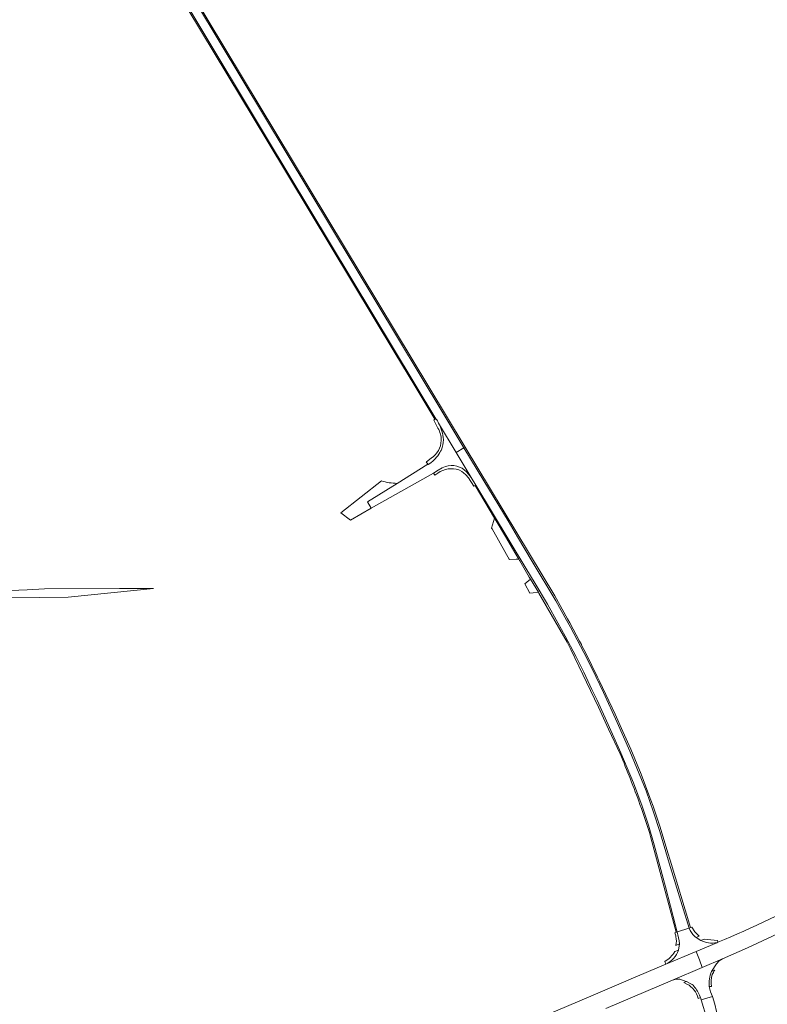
# Model space of a CAD drawing. Header units: metres. Extents: x 166325 to 190320, y 381923 to 404576.
# Tile 959 of 1056: x 181365 to 181667, y 384244 to 384643. Entities that reach past the tile are written whole.
import ezdxf

# ---------------------------------------------------------------- set-up
doc = ezdxf.new("R2010")
doc.units = ezdxf.units.M
for name, color, linetype, lineweight in [('B-WE-VH-VERHARDING_ASFALT-GV', 8, 'Continuous', 18), ('B-WE-VH-VERHARDING_BETON-GV', 8, 'Continuous', 18), ('B-WE-VH-VERHARDING_BETONSTRAATSTEEN-GV', 8, 'Continuous', 18), ('B-WE-VH-VERHARDING_HALFVERHARDING-GV', 8, 'Continuous', 18)]:
    doc.layers.add(name, color=color, linetype=linetype, lineweight=lineweight)

msp = doc.modelspace()

# ---------------------------------------------------------------- linework, layer by layer
at = {"layer": 'B-WE-VH-VERHARDING_ASFALT-GV', "flags": 128}
for points in [[(181231.134, 384983.746), (181290.658, 384884.469), (181396.333, 384708.615), (181433.982, 384646.106), (181465.036, 384594.525), (181533.199, 384481.309)], [(181534.275, 384479.512), (181541.422, 384467.576), (181544.532, 384469.549), (181544.51, 384469.585), (181535.924, 384483.635), (181346.02, 384799.313), (181242.047, 384972.367), (181240.612, 384974.756), (181240.06, 384975.673), (181240.016, 384975.745)], [(181532.211, 384459.323), (181534.076, 384460.536), (181535.705, 384461.419), (181537.024, 384462.002), (181538.184, 384462.254), (181539.289, 384462.328), (181540.484, 384462.332), (181541.615, 384462.109), (181542.741, 384461.736), (181543.772, 384461.247), (181544.586, 384460.599), (181545.555, 384459.808), (181546.397, 384458.825), (181547.4, 384457.562), (181541.422, 384467.576), (181534.275, 384479.512)], [(181529.997, 384462.705), (181529.972, 384462.741), (181529.88, 384462.873), (181517.439, 384455.126), (181517.438, 384455.125), (181505.45, 384447.66), (181506.94, 384445.08), (181532.211, 384459.323)], [(181647.312, 384269.391), (181646.857, 384269.2), (181638.487, 384265.681), (181639.768, 384262.277), (181640.933, 384259.182), (181649.117, 384262.708), (181659.284, 384267.166), (181669.364, 384271.818), (181673.399, 384273.68)], [(181647.312, 384269.391), (181646.857, 384269.2), (181638.487, 384265.681), (181639.768, 384262.277), (181640.933, 384259.182), (181649.117, 384262.708), (181659.284, 384267.166), (181669.364, 384271.818), (181673.399, 384273.68)], [(181601.992, 384242.515), (181628.88, 384253.99), (181640.933, 384259.182), (181639.768, 384262.277), (181638.487, 384265.681), (181626.25, 384260.536), (181611.248, 384254.136), (181609.019, 384253.184), (181596.854, 384247.991), (181576.207, 384239.209)], [(181645.07, 384247.435), (181640.479, 384246.052), (181642.769, 384238.45), (181643.813, 384234.788), (181644.009, 384233.995), (181644.729, 384231.091)]]:
    msp.add_lwpolyline(points, dxfattribs=at)
at = {"layer": 'B-WE-VH-VERHARDING_ASFALT-GV'}
for points in [[(181533.199, 384481.309, -0.0302135), (181534.275, 384479.512)], [(181534.275, 384479.512, -0.0995984), (181536.198, 384472.851)], [(181536.203, 384472.747, -0.1184928), (181535.388, 384468.719)], [(181536.198, 384472.851, -0.0287797), (181536.203, 384472.747)], [(181535.388, 384468.719, -0.0364972), (181534.753, 384467.583)], [(181532.484, 384464.673, -0.0608674), (181529.997, 384462.705)], [(181532.915, 384465.13, -0.0112516), (181532.484, 384464.673)], [(181534.753, 384467.583, -0.0463918), (181532.915, 384465.13)], [(181688.568, 384288.81, -0.0214088), (181647.312, 384269.391)], [(181688.568, 384288.81, -0.0214088), (181647.312, 384269.391)], [(181648.66, 384232.46, 0.0301933), (181645.07, 384247.435)]]:
    msp.add_lwpolyline(points, format="xyb", dxfattribs=at)
at = {"layer": 'B-WE-VH-VERHARDING_ASFALT-GV', "flags": 128}
msp.add_lwpolyline([(181547.4, 384457.562), (181549.284, 384454.446), (181569.62, 384420.759), (181573.345, 384414.541), (181578.278, 384406.238), (181582.551, 384398.717), (181585.53, 384393.272), (181589.804, 384385.165), (181593.027, 384378.694), (181596.323, 384371.686), (181598.472, 384367.315), (181602.892, 384357.572), (181607.971, 384346.095), (181613.075, 384333.861), (181616.567, 384324.484), (181619.228, 384316.744), (181621.499, 384308.832), (181626.041, 384291.763), (181630.119, 384276.16), (181630.768, 384273.502), (181630.916, 384273.549), (181635.487, 384275.029), (181635.668, 384275.097), (181632.799, 384284.182), (181627.487, 384301.354), (181623.823, 384314.19), (181621.264, 384322.039), (181618.207, 384330.603), (181611.703, 384346.778), (181606.564, 384358.291), (181600.948, 384370.476), (181596.352, 384379.995), (181592.969, 384386.716), (181587.657, 384396.907), (181586.051, 384399.769), (181581.695, 384407.531), (181572.133, 384423.554), (181566.17, 384433.463), (181562.376, 384439.989), (181552.598, 384456.207), (181544.532, 384469.549), (181541.422, 384467.576)], close=True, dxfattribs=at)
at = {"layer": 'B-WE-VH-VERHARDING_BETON-GV', "flags": 128}
for points in [[(181533.199, 384481.309), (181465.036, 384594.525), (181433.982, 384646.106), (181396.333, 384708.615), (181290.658, 384884.469), (181231.134, 384983.746), (181230.614, 384983.426), (181231.965, 384981.18), (181395.682, 384708.765), (181464.772, 384594.023), (181516.576, 384507.99), (181524.606, 384494.654), (181532.776, 384481.086), (181532.972, 384481.168), (181532.973, 384481.166)], [(181544.96, 384469.82), (181537.421, 384482.337), (181399.713, 384711.216), (181259.364, 384944.728), (181241.252, 384974.862), (181240.54, 384976.047), (181240.534, 384976.057), (181240.302, 384975.917), (181240.016, 384975.745), (181240.06, 384975.673), (181240.612, 384974.756), (181242.047, 384972.367), (181346.02, 384799.313), (181535.924, 384483.635), (181544.51, 384469.585), (181544.532, 384469.549)], [(181592.144, 384389.618), (181592.031, 384389.84), (181591.315, 384391.249), (181587.339, 384398.696), (181586.419, 384400.337), (181581.231, 384409.597), (181544.96, 384469.82), (181544.532, 384469.549), (181552.598, 384456.207), (181562.376, 384439.989), (181566.17, 384433.463), (181572.133, 384423.554), (181581.695, 384407.531), (181586.051, 384399.769), (181587.657, 384396.907), (181592.969, 384386.716), (181596.352, 384379.995), (181600.948, 384370.476), (181606.564, 384358.291), (181611.703, 384346.778), (181618.207, 384330.603), (181621.264, 384322.039), (181623.823, 384314.19), (181627.487, 384301.354), (181632.799, 384284.182), (181635.668, 384275.097), (181635.864, 384275.17), (181636.198, 384275.322), (181627.925, 384302.559), (181627.047, 384305.605), (181623.881, 384315.991), (181621.106, 384324.447), (181620.166, 384326.924), (181619.786, 384327.925), (181616.184, 384337.412), (181611.978, 384347.56), (181608.811, 384354.666), (181605.669, 384361.718), (181599.312, 384375.109), (181598.557, 384376.7), (181593.917, 384386.132)]]:
    msp.add_lwpolyline(points, close=True, dxfattribs=at)
for points in [[(181533.199, 384481.309), (181532.973, 384481.166), (181532.972, 384481.168), (181532.776, 384481.086), (181532.282, 384480.743), (181532.288, 384480.732)], [(181532.288, 384480.732), (181534.015, 384477.454)], [(181531.28, 384465.294), (181529.363, 384463.912), (181529.226, 384463.813), (181529.88, 384462.873)], [(181529.88, 384462.873), (181529.972, 384462.741), (181529.997, 384462.705)], [(181542.471, 384460.562), (181542.77, 384460.415), (181543.606, 384460.003), (181544.372, 384459.409), (181545.317, 384458.636), (181546.338, 384457.426), (181548.544, 384453.962), (181548.888, 384454.184), (181549.006, 384454.26), (181549.284, 384454.446), (181547.4, 384457.562), (181546.397, 384458.825), (181545.555, 384459.808), (181544.586, 384460.599), (181543.772, 384461.247), (181542.741, 384461.736), (181541.615, 384462.109), (181540.484, 384462.332), (181539.289, 384462.328), (181538.184, 384462.254), (181537.024, 384462.002), (181535.705, 384461.419), (181534.076, 384460.536), (181532.211, 384459.323), (181532.721, 384458.42), (181534, 384459.294)], [(181620.057, 384312.118), (181630.401, 384273.385), (181630.768, 384273.502), (181630.119, 384276.16), (181626.041, 384291.763), (181621.499, 384308.832), (181619.228, 384316.744), (181616.567, 384324.484), (181613.075, 384333.861), (181607.971, 384346.095), (181602.892, 384357.572), (181598.472, 384367.315), (181596.323, 384371.686), (181593.027, 384378.694), (181589.804, 384385.165), (181585.53, 384393.272), (181582.551, 384398.717), (181578.278, 384406.238), (181573.345, 384414.541), (181569.62, 384420.759), (181549.284, 384454.446), (181549.006, 384454.26), (181556.947, 384440.988), (181557.123, 384440.693), (181557.531, 384440.013), (181561.339, 384433.648), (181565.506, 384426.499), (181566.689, 384424.47), (181567.024, 384423.895), (181567.133, 384423.708), (181570.973, 384417.121), (181571.421, 384416.384), (181574.653, 384411.071)], [(181574.653, 384411.071), (181574.855, 384410.739), (181586.281, 384390.86), (181587.721, 384387.841), (181599.009, 384364.529), (181603.071, 384355.667), (181607.663, 384345.648)], [(181630.401, 384273.385), (181629.819, 384273.2)], [(181630.768, 384273.502), (181630.401, 384273.385)], [(181639.666, 384271.818), (181637.983, 384273.618), (181636.725, 384275.48), (181636.198, 384275.322), (181635.864, 384275.17), (181635.668, 384275.097)], [(181647.312, 384269.391), (181647.148, 384270.033), (181641.733, 384270.661)], [(181646.857, 384269.2), (181647.312, 384269.391)], [(181631.297, 384266.172), (181629.82, 384265.572)], [(181630.245, 384268.079), (181631.796, 384268.707)], [(181625.756, 384261.558), (181626.25, 384260.536)], [(181636.835, 384252.316), (181635.774, 384252.851), (181634.628, 384253.43), (181634.422, 384253.534), (181633.505, 384253.138)], [(181633.505, 384253.138), (181634.759, 384252.429)], [(181643.791, 384251.4), (181644.662, 384251.439)], [(181639.322, 384246.637), (181640.19, 384247.013), (181640.097, 384247.321)]]:
    msp.add_lwpolyline(points, dxfattribs=at)
at = {"layer": 'B-WE-VH-VERHARDING_BETON-GV'}
for points in [[(181534.275, 384479.512, 0.0302135), (181533.199, 384481.309)], [(181534.015, 384477.454, -0.1444757), (181535.302, 384472.517)], [(181536.198, 384472.851, 0.0995984), (181534.275, 384479.512)], [(181535.302, 384472.517, -0.2427363), (181531.28, 384465.294)], [(181535.388, 384468.719, 0.1184928), (181536.203, 384472.747)], [(181536.203, 384472.747, 0.0287797), (181536.198, 384472.851)], [(181534.753, 384467.583, 0.0364972), (181535.388, 384468.719)], [(181529.997, 384462.705, 0.0608674), (181532.484, 384464.673)], [(181532.484, 384464.673, 0.0112516), (181532.915, 384465.13)], [(181532.915, 384465.13, 0.0463918), (181534.753, 384467.583)], [(181534, 384459.294, -0.2424319), (181542.471, 384460.562)], [(181607.663, 384345.648, -0.016925), (181615.746, 384325.118)], [(181615.746, 384325.118, -0.0105515), (181620.057, 384312.118)], [(181629.819, 384273.2, -0.0508854), (181630.314, 384271.576)], [(181631.796, 384268.707, 0.0391173), (181630.768, 384273.502)], [(181635.668, 384275.097, 0.1164182), (181637.845, 384271.817)], [(181630.314, 384271.576, -0.1066496), (181630.245, 384268.079)], [(181637.845, 384271.817, 0.0181553), (181638.411, 384271.33)], [(181638.411, 384271.33, 0.0011152), (181639.666, 384271.818)], [(181641.733, 384270.661, -0.0009196), (181640.301, 384270.123)], [(181640.301, 384270.123, 0.1619339), (181646.857, 384269.2)], [(181629.82, 384265.572, -0.1391505), (181625.756, 384261.558)], [(181626.25, 384260.536, 0.1979288), (181631.297, 384266.172)], [(181644.66, 384257.542, 0.1366749), (181643.791, 384251.4)], [(181645.973, 384258.072, -0.0007931), (181644.66, 384257.542)], [(181645.017, 384256.251, -0.0606892), (181645.973, 384258.072)], [(181644.662, 384251.439, -0.145299), (181645.017, 384256.251)], [(181634.759, 384252.429, -0.2144563), (181639.322, 384246.637)], [(181637.548, 384251.591, 0.0472963), (181636.835, 384252.316)], [(181640.097, 384247.321, 0.0799046), (181637.548, 384251.591)]]:
    msp.add_lwpolyline(points, format="xyb", dxfattribs=at)
at = {"layer": 'B-WE-VH-VERHARDING_BETONSTRAATSTEEN-GV', "flags": 128}
for points in [[(181511.129, 384456.119), (181494.668, 384443.166), (181498.575, 384440.285), (181506.94, 384445.08), (181505.45, 384447.66), (181517.438, 384455.125)], [(181635.668, 384275.097), (181635.487, 384275.029), (181630.916, 384273.549), (181630.768, 384273.502)], [(181626.25, 384260.536), (181638.487, 384265.681), (181646.857, 384269.2)], [(181640.301, 384270.123), (181638.411, 384271.33)], [(181631.796, 384268.707), (181631.297, 384266.172)], [(181644.66, 384257.542), (181646.702, 384260.691), (181647.841, 384261.782), (181649.117, 384262.708), (181640.933, 384259.182), (181628.88, 384253.99), (181630.325, 384254.413), (181631.829, 384254.47), (181634.422, 384253.534), (181634.628, 384253.43), (181635.774, 384252.851), (181636.835, 384252.316)], [(181640.097, 384247.321), (181640.19, 384247.013), (181640.479, 384246.052), (181645.07, 384247.435)]]:
    msp.add_lwpolyline(points, dxfattribs=at)
at = {"layer": 'B-WE-VH-VERHARDING_BETONSTRAATSTEEN-GV'}
for points in [[(181517.438, 384455.125, -0.0701406), (181511.129, 384456.119)], [(181630.768, 384273.502, -0.0391173), (181631.796, 384268.707)], [(181637.845, 384271.817, -0.1164182), (181635.668, 384275.097)], [(181638.411, 384271.33, -0.0181553), (181637.845, 384271.817)], [(181646.857, 384269.2, -0.1619339), (181640.301, 384270.123)], [(181631.297, 384266.172, -0.1979288), (181626.25, 384260.536)], [(181643.791, 384251.4, -0.1366749), (181644.66, 384257.542)], [(181636.835, 384252.316, -0.0472963), (181637.548, 384251.591)], [(181637.548, 384251.591, -0.0799046), (181640.097, 384247.321)], [(181645.07, 384247.435, -0.0909399), (181643.791, 384251.4)]]:
    msp.add_lwpolyline(points, format="xyb", dxfattribs=at)
at = {"layer": 'B-WE-VH-VERHARDING_BETONSTRAATSTEEN-GV', "flags": 128}
for points in [[(181566.689, 384424.47), (181565.506, 384426.499), (181561.339, 384433.648), (181557.531, 384440.013), (181557.123, 384440.693), (181556.947, 384440.988), (181555.725, 384436.988), (181555.884, 384436.777), (181561.777, 384426.272), (181562.87, 384424.506), (181562.984, 384424.322), (181565.583, 384424.426)], [(181569.123, 384414.397), (181571.19, 384410.713), (181572.594, 384410.858), (181574.231, 384411.027), (181574.508, 384411.056), (181574.653, 384411.071), (181571.421, 384416.384), (181571.409, 384416.373), (181570.808, 384415.854)]]:
    msp.add_lwpolyline(points, close=True, dxfattribs=at)
at = {"layer": 'B-WE-VH-VERHARDING_HALFVERHARDING-GV', "flags": 128}
msp.add_lwpolyline([(181360.903, 384408.779), (181384.449, 384409.041), (181418.887, 384412.633), (181405.126, 384412.563), (181374.783, 384412.39), (181367.804, 384411.976), (181361.052, 384411.742)], dxfattribs=at)
msp.add_lwpolyline([(181360.903, 384408.779), (181384.449, 384409.041), (181418.887, 384412.633), (181405.126, 384412.563), (181374.783, 384412.39), (181367.804, 384411.976), (181361.052, 384411.742)], dxfattribs=at)

doc.saveas('drawing.dxf')
